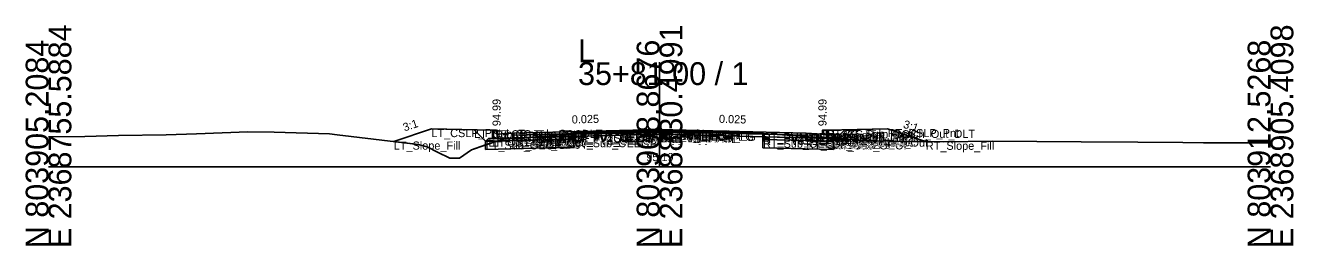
# Model space of a CAD drawing. Extents: x -26 to 8153, y -10 to 9520.
# Drawn here: x 2997.2 to 3152.8, y 1490.3 to 1517.4 of the extents above; entities that cross this region are included whole.
import ezdxf

# ---------------------------------------------------------------- set-up
doc = ezdxf.new("R2010")
doc.units = 0
for name, color, linetype in [('Exist CMT Pavement', 7, 'Continuous'), ('Exist Cross Section Cell', 7, 'Continuous'), ('Exist XS Center Line Elevation Label', 7, 'Continuous'), ('Exist XS Ground Line', 7, 'Continuous'), ('Prop CMT Conc Surface', 7, 'Continuous'), ('Prop CMT Concrete Structures', 7, 'Continuous'), ('Prop CMT Pvmt Course 1', 7, 'Continuous'), ('Prop CMT Pvmt Course 1 CG', 7, 'Continuous'), ('Prop CMT Pvmt Course 1 Wedge', 7, 'Continuous'), ('Prop CMT Pvmt Course 2', 7, 'Continuous'), ('Prop CMT Pvmt Course 2 Wedge', 7, 'Continuous'), ('Prop CMT Pvmt Course 3', 7, 'Continuous'), ('Prop CMT Pvmt Course 3 Wedge', 7, 'Continuous'), ('Prop CMT Pvmt Surface', 7, 'Continuous'), ('Prop CMT Pvmt Wedge Surface 1', 7, 'Continuous'), ('Prop CMT Pvmt Wedge Surface 2', 7, 'Continuous'), ('Prop CMT Pvmt Wedge Surface 3', 7, 'Continuous'), ('Prop CMT Shallow Undercut', 7, 'Continuous'), ('Prop CMT Shallow Undercut Boundary', 7, 'Continuous'), ('Prop CMT Slope Grass', 7, 'Continuous'), ('Prop CMT Subgrade Earthwork', 7, 'Continuous'), ('Prop XS Earthwork Shape', 7, 'Continuous'), ('Prop XS Hydro Elevations', 7, 'Continuous'), ('Prop XS SE Text', 7, 'Continuous'), ('Prop XS Side Slope Text', 7, 'Continuous'), ('Prop XS Subgrade Earthwork', 7, 'Continuous'), ('Scratch_Level_2', 7, 'Continuous'), ('Scratch_Level_6', 7, 'Continuous')]:
    doc.layers.add(name, color=color, linetype=linetype)

msp = doc.modelspace()

# ---------------------------------------------------------------- linework, layer by layer
at = {"layer": 'Exist CMT Pavement'}
for p, q in [((3064.5, 1504.02), (3073.94, 1504.18)), ((3073.94, 1504.18), (3074.76, 1504.2)), ((3074.76, 1504.2), (3077.34, 1504.17)), ((3077.34, 1504.17), (3085.67, 1504.12)), ((3085.67, 1504.12), (3087.34, 1504.13)), ((3087.34, 1504.13), (3087.77, 1504.09))]:
    msp.add_line(p, q, dxfattribs=at)
at = {"layer": 'Exist Cross Section Cell'}
for p, q in [((3075, 1500), (3075, 1512.84)), ((3000, 1500), (3075, 1500)), ((3075, 1500), (3150, 1500))]:
    msp.add_line(p, q, dxfattribs=at)
at = {"layer": 'Exist XS Ground Line'}
for p, q in [((3008.6, 1503.84), (3014.45, 1503.92)), ((3014.45, 1503.92), (3018.15, 1504.03)), ((3018.15, 1504.03), (3024.46, 1504.28)), ((3024.46, 1504.28), (3027.7, 1504.25)), ((3027.7, 1504.25), (3034.48, 1504.03)), ((3034.48, 1504.03), (3035.43, 1503.92)), ((3035.43, 1503.92), (3045.39, 1502.75)), ((3058.78, 1503.61), (3062.97, 1503.91)), ((3062.97, 1503.91), (3064.5, 1504.02)), ((3064.5, 1504.02), (3073.94, 1504.18)), ((3073.94, 1504.18), (3074.76, 1504.2)), ((3074.76, 1504.2), (3077.34, 1504.17)), ((3077.34, 1504.17), (3085.67, 1504.12)), ((3085.67, 1504.12), (3087.34, 1504.13)), ((3087.34, 1504.13), (3087.77, 1504.09)), ((3087.77, 1504.09), (3091.84, 1503.8)), ((3000, 1503.66), (3004.44, 1503.72)), ((3004.44, 1503.72), (3008.6, 1503.84)), ((3045.39, 1502.75), (3046.5, 1502.44)), ((3046.5, 1502.44), (3047.74, 1501.8)), ((3051.91, 1502.06), (3055.28, 1503.24)), ((3055.28, 1503.24), (3055.95, 1503.41)), ((3055.95, 1503.41), (3058.78, 1503.61)), ((3091.84, 1503.8), (3094.88, 1503.55)), ((3094.88, 1503.55), (3099.62, 1503.28)), ((3099.62, 1503.28), (3100.53, 1503.2)), ((3100.53, 1503.2), (3101.65, 1503.2)), ((3101.65, 1503.2), (3104.85, 1503.11)), ((3104.85, 1503.11), (3109.84, 1503.08)), ((3109.84, 1503.08), (3115.88, 1503.13)), ((3115.88, 1503.13), (3126.76, 1503.05)), ((3126.76, 1503.05), (3133.71, 1503.01)), ((3133.71, 1503.01), (3139.25, 1502.98)), ((3139.25, 1502.98), (3141.79, 1502.96)), ((3141.79, 1502.96), (3147.22, 1502.94)), ((3147.22, 1502.94), (3150, 1502.95)), ((3047.74, 1501.8), (3049.27, 1501.07)), ((3049.27, 1501.07), (3049.81, 1501.07)), ((3049.81, 1501.07), (3050.43, 1501.07)), ((3050.43, 1501.07), (3051.91, 1502.06))]:
    msp.add_line(p, q, dxfattribs=at)
at = {"layer": 'Prop CMT Conc Surface'}
for points in [[(3055, 1503.99), (3055, 1504.49), (3054.5, 1504.49)], [(3057, 1504.12), (3055, 1503.99)], [(3093, 1504.12), (3095, 1503.99)], [(3095, 1503.99), (3095, 1504.49), (3095.5, 1504.49)]]:
    msp.add_lwpolyline(points, dxfattribs=at)
at = {"layer": 'Prop CMT Concrete Structures'}
for points in [[(3057, 1504.12), (3055, 1503.99), (3055, 1504.49), (3054.5, 1504.49)], [(3054.5, 1504.49), (3054.5, 1503.48), (3057, 1503.54)], [(3057, 1503.54), (3057, 1504.12)], [(3093, 1504.12), (3095, 1503.99), (3095, 1504.49), (3095.5, 1504.49)], [(3095.5, 1504.49), (3095.5, 1503.48), (3093, 1503.54)], [(3093, 1503.54), (3093, 1504.12)]]:
    msp.add_lwpolyline(points, dxfattribs=at)
at = {"layer": 'Prop CMT Pvmt Course 1'}
for points in [[(3075, 1504.57), (3057, 1504.12)], [(3057, 1504.12), (3057, 1503.87)], [(3057, 1503.87), (3064.5, 1504.06)], [(3064.5, 1504.19), (3075, 1504.45)], [(3064.5, 1504.06), (3064.5, 1504.19)], [(3075, 1504.32), (3075, 1504.57)], [(3075, 1504.57), (3093, 1504.12)], [(3075, 1504.32), (3075, 1504.57)], [(3075, 1504.45), (3075, 1504.32), (3075, 1504.32)], [(3087.7, 1504.13), (3075, 1504.45)], [(3075, 1504.45), (3075, 1504.32), (3075, 1504.32)], [(3087.7, 1504.01), (3087.7, 1504.13)], [(3093, 1503.87), (3087.7, 1504.01)], [(3093, 1504.12), (3093, 1503.87)]]:
    msp.add_lwpolyline(points, dxfattribs=at)
at = {"layer": 'Prop CMT Pvmt Course 1 CG'}
for points in [[(3057, 1503.54), (3054, 1503.47), (3053.66, 1503.13)], [(3053.66, 1503.13), (3057, 1503.21)], [(3057, 1503.21), (3057, 1503.54)], [(3093, 1503.54), (3096, 1503.47), (3096.34, 1503.13)], [(3093, 1503.21), (3093, 1503.54)], [(3096.34, 1503.13), (3093, 1503.21)]]:
    msp.add_lwpolyline(points, dxfattribs=at)
at = {"layer": 'Prop CMT Pvmt Course 1 Wedge'}
for points in [[(3075, 1504.45), (3064.5, 1504.19)], [(3075, 1504.45), (3087.7, 1504.13)]]:
    msp.add_lwpolyline(points, dxfattribs=at)
at = {"layer": 'Prop CMT Pvmt Course 2'}
for points in [[(3064.5, 1504.06), (3057, 1503.87)], [(3064.5, 1503.73), (3064.5, 1504.06)], [(3087.7, 1503.68), (3087.7, 1504.01)], [(3087.7, 1504.01), (3093, 1503.87)], [(3057, 1503.87), (3057, 1503.54)], [(3057, 1503.54), (3064.5, 1503.73)], [(3093, 1503.54), (3087.7, 1503.68)], [(3093, 1503.87), (3093, 1503.54)]]:
    msp.add_lwpolyline(points, dxfattribs=at)
at = {"layer": 'Prop CMT Pvmt Course 2 Wedge'}
for points in [[(3075, 1504.32), (3064.5, 1504.06)], [(3075, 1504.32), (3087.7, 1504.01)]]:
    msp.add_lwpolyline(points, dxfattribs=at)
at = {"layer": 'Prop CMT Pvmt Course 3'}
for points in [[(3064.5, 1503.73), (3057, 1503.54)], [(3057, 1503.54), (3057, 1503.21)], [(3057, 1503.21), (3064.5, 1503.4)], [(3064.5, 1503.4), (3064.5, 1503.73)], [(3087.7, 1503.68), (3093, 1503.54)], [(3087.7, 1503.34), (3087.7, 1503.68)], [(3093, 1503.21), (3087.7, 1503.34)], [(3093, 1503.54), (3093, 1503.21)]]:
    msp.add_lwpolyline(points, dxfattribs=at)
at = {"layer": 'Prop CMT Pvmt Course 3 Wedge'}
for points in [[(3075, 1503.99), (3064.5, 1503.73)], [(3075, 1503.99), (3087.7, 1503.68)]]:
    msp.add_lwpolyline(points, dxfattribs=at)
at = {"layer": 'Prop CMT Pvmt Surface'}
for points in [[(3075, 1504.57), (3057, 1504.12)], [(3075, 1504.57), (3093, 1504.12)]]:
    msp.add_lwpolyline(points, dxfattribs=at)
at = {"layer": 'Prop CMT Pvmt Wedge Surface 1'}
for points in [[(3057, 1503.87), (3057, 1504.12)], [(3064.5, 1504.06), (3057, 1503.87)], [(3075, 1504.45), (3064.5, 1504.19)], [(3064.5, 1504.19), (3064.5, 1504.06)], [(3075, 1504.45), (3087.7, 1504.13)], [(3087.7, 1504.13), (3087.7, 1504.01)], [(3087.7, 1504.01), (3093, 1503.87)], [(3093, 1503.87), (3093, 1504.12)]]:
    msp.add_lwpolyline(points, dxfattribs=at)
at = {"layer": 'Prop CMT Pvmt Wedge Surface 2'}
for points in [[(3075, 1504.32), (3057, 1503.87)], [(3057, 1503.87), (3057, 1504.12)], [(3075, 1504.32), (3093, 1503.87)], [(3093, 1503.87), (3093, 1504.12)]]:
    msp.add_lwpolyline(points, dxfattribs=at)
at = {"layer": 'Prop CMT Pvmt Wedge Surface 3'}
for points in [[(3057, 1503.54), (3057, 1504.12)], [(3075, 1503.99), (3057, 1503.54)], [(3075, 1503.99), (3093, 1503.54)], [(3093, 1503.54), (3093, 1504.12)]]:
    msp.add_lwpolyline(points, dxfattribs=at)
at = {"layer": 'Prop CMT Shallow Undercut'}
for p, q in [((3087.7, 1503.34), (3087.7, 1502.34)), ((3096.34, 1503.13), (3087.7, 1503.34)), ((3087.7, 1502.34), (3096.34, 1502.13)), ((3096.34, 1502.13), (3096.34, 1503.13))]:
    msp.add_line(p, q, dxfattribs=at)
msp.add_lwpolyline([(3053.66, 1502.13), (3064.5, 1502.4), (3064.5, 1503.4), (3055.05, 1503.16), (3053.66, 1502.68)], close=True, dxfattribs=at)
at = {"layer": 'Prop CMT Shallow Undercut Boundary'}
for p, q in [((3053.66, 1503.13), (3064.5, 1503.4)), ((3053.66, 1503.13), (3053.66, 1502.13)), ((3053.66, 1502.13), (3064.5, 1502.4)), ((3064.5, 1503.4), (3064.5, 1502.4)), ((3087.7, 1503.34), (3087.7, 1502.34)), ((3087.7, 1503.34), (3096.34, 1503.13)), ((3087.7, 1502.34), (3096.34, 1502.13)), ((3096.34, 1503.13), (3096.34, 1502.13))]:
    msp.add_line(p, q, dxfattribs=at)
at = {"layer": 'Prop CMT Slope Grass'}
for points in [[(3054.5, 1504.49), (3047, 1504.64), (3042.38, 1503.1)], [(3095.5, 1504.49), (3103, 1504.64), (3107.65, 1503.09)]]:
    msp.add_lwpolyline(points, dxfattribs=at)
at = {"layer": 'Prop CMT Subgrade Earthwork'}
for points in [[(3057, 1503.21), (3053.66, 1503.13), (3052.25, 1504.54)], [(3064.5, 1503.4), (3064.51, 1504.02)], [(3087.7, 1503.34), (3087.7, 1504.09)], [(3093, 1503.21), (3096.34, 1503.13), (3097.75, 1504.54)], [(3064.5, 1503.4), (3057, 1503.21)], [(3087.7, 1503.34), (3093, 1503.21)]]:
    msp.add_lwpolyline(points, dxfattribs=at)
at = {"layer": 'Prop XS Earthwork Shape'}
for points in [[(3053.66, 1503.13), (3053.66, 1502.68), (3051.91, 1502.06), (3050.43, 1501.07), (3049.81, 1501.07), (3049.27, 1501.07), (3047.74, 1501.8), (3046.5, 1502.44), (3045.39, 1502.75), (3042.38, 1503.1), (3047, 1504.64), (3052.25, 1504.54)], [(3055.28, 1503.24), (3055.95, 1503.41), (3058.78, 1503.61), (3062.97, 1503.91), (3064.5, 1504.02), (3064.51, 1504.02), (3064.5, 1503.4), (3057, 1503.21), (3055.05, 1503.16)], [(3087.7, 1503.34), (3093, 1503.21), (3096.34, 1503.13), (3096.66, 1503.45), (3094.88, 1503.55), (3091.84, 1503.8), (3087.77, 1504.09), (3087.7, 1504.09)], [(3103, 1504.64), (3107.65, 1503.09), (3104.85, 1503.11), (3101.65, 1503.2), (3100.53, 1503.2), (3099.62, 1503.28), (3096.66, 1503.45), (3097.75, 1504.54)], [(3053.66, 1502.68), (3055.05, 1503.16), (3057, 1503.21), (3064.5, 1503.4), (3064.5, 1502.4), (3053.66, 1502.13)], [(3053.66, 1502.68), (3055.05, 1503.16), (3053.66, 1503.13)], [(3087.7, 1503.34), (3093, 1503.21), (3096.34, 1503.13), (3096.34, 1502.13), (3087.7, 1502.34)]]:
    msp.add_lwpolyline(points, close=True, dxfattribs=at)
at = {"layer": 'Prop XS Subgrade Earthwork'}
for p, q in [((3053.66, 1503.13), (3064.5, 1503.4)), ((3087.7, 1503.34), (3096.34, 1503.13))]:
    msp.add_line(p, q, dxfattribs=at)
at = {"layer": 'Scratch_Level_6'}
for p, q in [((3087.7, 1503.34), (3087.7, 1502.34)), ((3096.34, 1503.13), (3087.7, 1503.34)), ((3087.7, 1502.34), (3096.34, 1502.13)), ((3096.34, 1502.13), (3096.34, 1503.13))]:
    msp.add_line(p, q, dxfattribs=at)
msp.add_lwpolyline([(3053.66, 1502.13), (3064.5, 1502.4), (3064.5, 1503.4), (3055.05, 1503.16), (3053.66, 1502.68)], close=True, dxfattribs=at)

# ---------------------------------------------------------------- texts
at = {"layer": 'Exist Cross Section Cell'}
for s, p in [('E 2368755.5884', (3002.8, 1490)), ('E 2368830.4991', (3077.8, 1490)), ('E 2368905.4098', (3152.8, 1490)), ('N 803905.2084', (3000, 1490)), ('N 803908.8676', (3075, 1490)), ('N 803912.5268', (3150, 1490))]:
    msp.add_text(s, height=2.8, rotation=90, dxfattribs=at).set_placement(p)
for s, p in [('L', (3065, 1512.84)), ('35+81.00 / 1', (3065, 1510.04))]:
    msp.add_text(s, height=2.8, dxfattribs=at).set_placement(p)
at = {"layer": 'Exist XS Center Line Elevation Label'}
msp.add_text('95.19', height=1, dxfattribs=at).set_placement((3073.38, 1500.69))
at = {"layer": 'Prop XS Hydro Elevations'}
for p in [(3055.5, 1504.99), (3095.5, 1504.99)]:
    msp.add_text('94.99', height=1, rotation=90, dxfattribs=at).set_placement(p)
at = {"layer": 'Prop XS SE Text'}
for rotation, p in [(1.4321, (3064.24, 1505.31)), (358.5679, (3082.29, 1505.39))]:
    msp.add_text('0.025', height=1, rotation=rotation, dxfattribs=at).set_placement(p)
at = {"layer": 'Prop XS Side Slope Text'}
for rotation, p in [(18.4349, (3043.7, 1504.33)), (341.5651, (3104.83, 1504.82))]:
    msp.add_text('3:1', height=1, rotation=rotation, dxfattribs=at).set_placement(p)
at = {"layer": 'Scratch_Level_2'}
for s, p in [('LT_CSLP_Pnt', (3047, 1503.64)), ('LT_Sub_Trench_Out_DLT', (3052.25, 1503.54)), ('LT_CG_Top_BOC', (3054.5, 1503.49)), ('LT_CG_Top_Face', (3055, 1503.49)), ('LT_CG_Top_Gut', (3055, 1502.99)), ('LT_PV1_OEOT', (3057, 1503.12)), ('LT_PV2_OEOT', (3057, 1502.87)), ('LT_PV1_OEEOP', (3064.5, 1503.19)), ('LT_PV2_OEEOP', (3064.5, 1503.06)), ('LT_PV_OEEOP_EG', (3064.5, 1503.02)), ('LT_PV_Sub_Tie_Out', (3064.51, 1503.02)), ('PV1_PGL', (3075, 1503.57)), ('RT_PV1_IEEOP', (3075, 1503.45)), ('LT_PV1_IEEOP', (3075, 1503.45)), ('RT_PV2_IEEOP', (3075, 1503.32)), ('LT_PV2_IEEOP', (3075, 1503.32)), ('PV2_PGL', (3075, 1503.32)), ('RT_PV_IEEOP_EG', (3075, 1503.19)), ('LT_PV_IEEOP_EG', (3075, 1503.19)), ('RT_PV3_IEEOP', (3075, 1502.99)), ('LT_PV3_IEEOP', (3075, 1502.99)), ('RT_PV_Sub_Tie_Out', (3087.69, 1503.07)), ('RT_PV1_OEEOP', (3087.7, 1503.13)), ('RT_PV_OEEOP_EG', (3087.7, 1503.07)), ('RT_PV2_OEEOP', (3087.7, 1503.01)), ('RT_PV1_OEOT', (3093, 1503.12)), ('RT_PV2_OEOT', (3093, 1502.87)), ('RT_CG_Top_Face', (3095, 1503.49)), ('RT_CG_Top_Gut', (3095, 1502.99)), ('RT_CG_Top_BOC', (3095.5, 1503.49)), ('RT_Sub_Trench_Out_DLT', (3097.75, 1503.54)), ('RT_CSLP_Pnt', (3103, 1503.64)), ('LT_Slope_Fill', (3042.38, 1502.1)), ('LT_Sub_OEOP', (3053.66, 1502.13)), ('LT_CG1_Shelf_Out', (3054, 1502.47)), ('LT_CG_Bot_BOC', (3054.5, 1502.48)), ('LT_PV3_OEOT', (3057, 1502.54)), ('LT_CG_Bot_IE', (3057, 1502.54)), ('LT_Sub_OEOT', (3057, 1502.21)), ('LT_PV3_OEEOP', (3064.5, 1502.73)), ('LT_Sub_OEEOP', (3064.5, 1502.4)), ('RT_PV3_OEEOP', (3087.7, 1502.68)), ('RT_Sub_OEEOP', (3087.7, 1502.34)), ('RT_PV3_OEOT', (3093, 1502.54)), ('RT_CG_Bot_IE', (3093, 1502.54)), ('RT_Sub_OEOT', (3093, 1502.21)), ('RT_CG_Bot_BOC', (3095.5, 1502.48)), ('RT_CG1_Shelf_Out', (3096, 1502.47)), ('RT_Sub_OEOP', (3096.34, 1502.13)), ('RT_Slope_Fill', (3107.69, 1502.08))]:
    msp.add_text(s, height=1, dxfattribs=at).set_placement(p)

doc.saveas('drawing.dxf')
